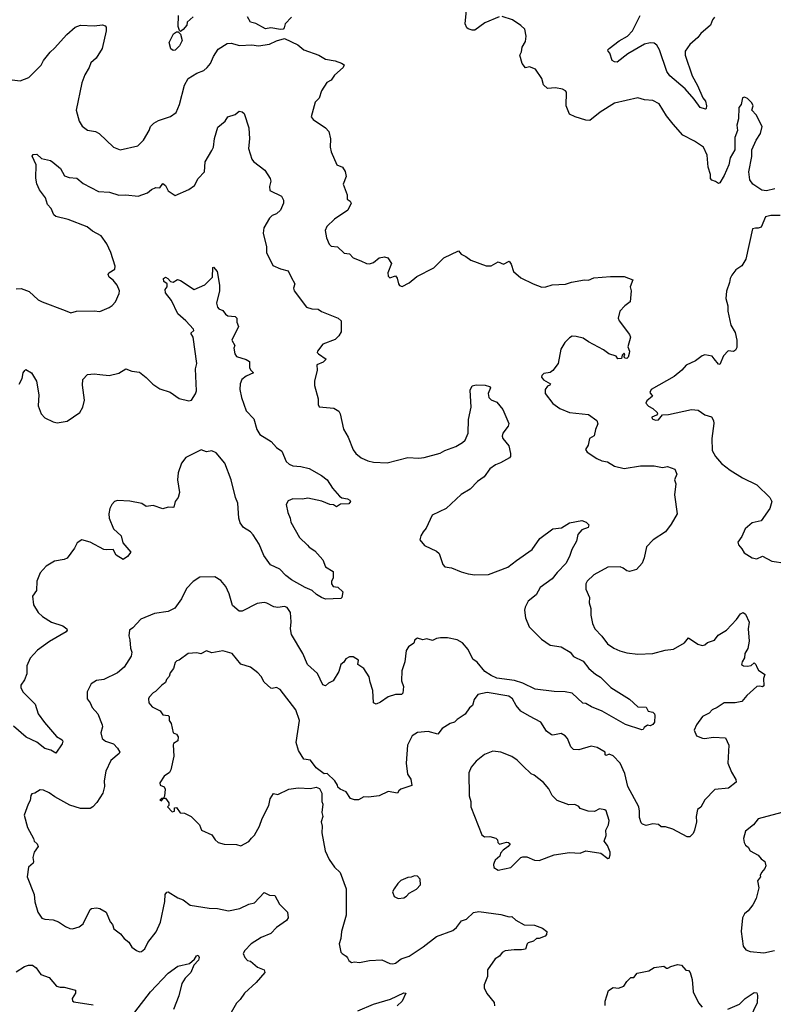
# Model space of a CAD drawing. Extents: x 2056909 to 2160450, y 827444 to 1016825.
# Tile 338 of 501: x 2085930 to 2091435, y 956373 to 963565. Entities that reach past the tile are written whole.
import ezdxf

# ---------------------------------------------------------------- set-up
doc = ezdxf.new("R2010")
doc.units = 0

msp = doc.modelspace()

# ---------------------------------------------------------------- linework, layer by layer
at = {"layer": '0CON10XD'}
for points in [[(2089432.7, 963587.3), (2089327.3, 963542.7), (2089255, 963488), (2089235, 963487.5), (2089205, 963498.8), (2089195.9, 963505.9), (2089184.2, 963534.2), (2089199.5, 963685)], [(2087197.5, 963585), (2087153, 963547), (2087150, 963525), (2087125, 963492.5), (2087105, 963480), (2087097, 963487), (2087088, 963515), (2087091.4, 963595)], [(2087915, 963582.5), (2087870, 963535), (2087862.5, 963505), (2087853.6, 963496.4), (2087835, 963493.3), (2087765, 963506.2), (2087725, 963497.5), (2087655, 963537.5), (2087617, 963547), (2087595, 963586.7)], [(2091264.1, 962395.9), (2091255.6, 962455), (2091276.9, 962565), (2091278.6, 962615), (2091309.2, 962685), (2091340, 962735), (2091353.3, 962785), (2091310.5, 962870.5), (2091277.5, 962905), (2091287.5, 962935), (2091278.3, 962958.3), (2091245, 962990), (2091225, 963000), (2091210, 962995), (2091200, 962945), (2091183.3, 962925), (2091179.5, 962840.5), (2091169.2, 962795), (2091173.8, 962755), (2091153.8, 962705), (2091152.9, 962615), (2091119.4, 962555), (2091110, 962505), (2091075, 962426.2), (2091045, 962372.5), (2091035, 962367.5), (2091013.6, 962383.6), (2090985, 962393.3), (2090976.7, 962405), (2090976, 962435), (2090958.7, 962488.7), (2090950.8, 962575), (2090925.5, 962635), (2090859.1, 962679.1), (2090772.6, 962722.6), (2090702.7, 962802.7), (2090653.3, 962863.3), (2090601.7, 962951.7), (2090555, 962976), (2090495, 962980.8), (2090445, 962994.3), (2090275, 962956), (2090171.1, 962888.9), (2090095, 962829.4), (2090065, 962830.6), (2089986.7, 962855), (2089946, 962875), (2089920.6, 962935), (2089923.3, 963035), (2089916.7, 963045), (2089895, 963058.8), (2089845, 963068), (2089785, 963063.3), (2089755, 963090), (2089743.8, 963135), (2089696.7, 963205), (2089655, 963220), (2089625, 963212.5), (2089600, 963245), (2089583.3, 963305), (2089595, 963330), (2089600, 963365), (2089623.9, 963406.1), (2089630, 963445), (2089620, 963495), (2089591.7, 963521.7), (2089528.8, 963565), (2089455, 963589.2)], [(2091005, 963583.3), (2090990, 963565), (2090975.6, 963524.4), (2090906, 963465), (2090882.5, 963435), (2090825, 963382.9), (2090791.5, 963335), (2090791.8, 963305), (2090841.1, 963155), (2090881.5, 963085), (2090920, 962995), (2090938.9, 962968.9), (2090946.9, 962936.9), (2090945, 962916.7), (2090938.6, 962911.4), (2090899.4, 962925), (2090855.7, 962985.7), (2090789.9, 963059.9), (2090677.8, 963155), (2090657.4, 963187.4), (2090604.4, 963345), (2090585, 963379.2), (2090565, 963394.3), (2090535, 963396.9), (2090495, 963387.1), (2090373, 963317), (2090295, 963255.6), (2090275, 963256.9), (2090258.3, 963268.3), (2090241.7, 963321.7), (2090227.5, 963335), (2090226.7, 963345), (2090236.2, 963355), (2090308.5, 963411.5), (2090369.2, 963445), (2090406.9, 963485), (2090461.2, 963595)], [(2085875.9, 963125.9), (2085935, 963119.2), (2085996.8, 963143.2), (2086087.7, 963232.3), (2086104, 963266), (2086152.3, 963327.7), (2086185, 963356.2), (2086275, 963458), (2086335, 963511.2), (2086375, 963526.2), (2086475, 963521.2), (2086535, 963526.7), (2086555, 963520), (2086561.7, 963511.7), (2086562.5, 963485), (2086533.3, 963355), (2086488.8, 963285), (2086449.1, 963250.9), (2086438, 963215), (2086407.3, 963162.7), (2086383.1, 963105), (2086341.9, 962905), (2086364, 962825), (2086387.3, 962787.3), (2086425, 962757.5), (2086485, 962747.5), (2086510, 962735), (2086615, 962633.3), (2086664.1, 962614.1), (2086793.3, 962645), (2086835, 962686.2), (2086875, 962756.2), (2086886.7, 962785), (2086909.8, 962810.2), (2086945, 962828.9), (2087033, 962857), (2087072.4, 962887.6), (2087096.7, 962945), (2087134.2, 963085.8), (2087161.2, 963135), (2087225, 963174), (2087275, 963194.3), (2087299.2, 963215), (2087324, 963245), (2087345, 963297.5), (2087379.5, 963350.5), (2087445, 963391.2), (2087475, 963394), (2087535, 963376.2), (2087625, 963381.2), (2087675, 963374), (2087755, 963386), (2087805, 963411.2), (2087865, 963426.7), (2087962.1, 963382.1), (2088005.4, 963345.4), (2088115, 963305.6), (2088165, 963275.7), (2088235, 963264.3), (2088281.7, 963248.3), (2088300, 963235), (2088293.8, 963215), (2088229.2, 963160.8), (2088205, 963123.8), (2088174.5, 963105.5), (2088134.2, 963045), (2088117.7, 962992.3), (2088088.3, 962961.7), (2088060, 962855), (2088073.3, 962835), (2088165, 962775.7), (2088188, 962748), (2088200.6, 962695), (2088198, 962635), (2088205, 962600), (2088247.5, 962505), (2088288.3, 962488.3), (2088307.5, 962457.5), (2088315, 962420), (2088292, 962365), (2088323.3, 962285), (2088322.5, 962255), (2088345, 962240), (2088351.2, 962225), (2088326.2, 962175), (2088230.7, 962109.3), (2088172.5, 962055), (2088161.4, 962025), (2088171.7, 961971.7), (2088190, 961925), (2088205, 961910), (2088252.5, 961905), (2088299.3, 961859.3), (2088340, 961855), (2088366.7, 961826.7), (2088422.5, 961805), (2088464.2, 961784.2), (2088485, 961782.5), (2088515, 961791.9), (2088555, 961825.7), (2088595, 961834), (2088620, 961825), (2088646, 961785), (2088618.8, 961715), (2088622.3, 961692.3), (2088635, 961680), (2088675, 961693.3), (2088687.3, 961677.3), (2088696.7, 961635), (2088705, 961624), (2088725, 961616.2), (2088775, 961644), (2088831.7, 961688.3), (2088955, 961753.8), (2089028.8, 961825), (2089135, 961877.5), (2089155, 961851.4), (2089190, 961835), (2089225, 961808.8), (2089337, 961767), (2089375, 961767.5), (2089425, 961796.7), (2089465, 961780), (2089505, 961802.5), (2089519.5, 961779.5), (2089536.7, 961725), (2089590, 961680), (2089681.2, 961635), (2089745, 961611.9), (2089774.3, 961614.3), (2089818.7, 961628.7), (2089916.2, 961633.8), (2089961.1, 961648.9), (2090055, 961663.8), (2090085, 961662.7), (2090125, 961680), (2090245, 961690), (2090345, 961690), (2090407.5, 961665), (2090389.2, 961615), (2090396.7, 961585), (2090390, 961505), (2090350, 961475), (2090313.8, 961435), (2090301.2, 961385), (2090308, 961365), (2090384, 961265), (2090392, 961245), (2090372.5, 961175), (2090383.3, 961145), (2090383, 961127), (2090375, 961100), (2090365, 961090), (2090351.7, 961091.7), (2090341.7, 961101.7), (2090350, 961115), (2090345, 961130), (2090330, 961115), (2090325, 961090), (2090298.3, 961088.3), (2090287, 961107), (2090233.6, 961123.6), (2090195, 961152.5), (2090085, 961211.4), (2090045, 961240), (2089995, 961251.9), (2089965, 961252.9), (2089945, 961242.5), (2089911.6, 961208.4), (2089881.7, 961158.3), (2089862.2, 961055), (2089825, 961002.2), (2089805, 960987.1), (2089759.2, 960980.8), (2089742.9, 960965), (2089740.6, 960955), (2089755, 960934.4), (2089806.2, 960905), (2089802.5, 960895), (2089785, 960887.5), (2089769.5, 960865), (2089768.9, 960835), (2089825, 960760.8), (2089875, 960725.6), (2089946.2, 960696.2), (2090085, 960680.8), (2090145, 960637.5), (2090153.6, 960613.6), (2090135, 960572.5), (2090125.8, 960525), (2090092.5, 960505), (2090081.7, 960458.3), (2090063.8, 960426.2), (2090076.1, 960406.1), (2090145, 960358.8), (2090183, 960343), (2090223.8, 960335), (2090274.2, 960304.2), (2090345, 960286), (2090465, 960306.4), (2090565, 960306.7), (2090625, 960294.4), (2090661.4, 960301.4), (2090715, 960282.5), (2090730, 960245), (2090713.8, 960205), (2090722.5, 960175), (2090711.8, 960095), (2090733.6, 959956.4), (2090689.7, 959880.3), (2090647.5, 959825), (2090557.5, 959765), (2090508.6, 959715), (2090491.4, 959635), (2090476, 959595), (2090435, 959550), (2090385, 959534), (2090365, 959539.2), (2090339.2, 959559.2), (2090315, 959567.9), (2090225, 959567.1), (2090125, 959510), (2090075.8, 959464.2), (2090066, 959445), (2090065.9, 959405.9), (2090091.2, 959345), (2090090, 959305), (2090102.5, 959265), (2090101.9, 959215), (2090114.3, 959154.3), (2090132, 959115), (2090182.5, 959062.5), (2090223.8, 959005), (2090270, 958975), (2090312.5, 958955), (2090365, 958940.8), (2090445, 958930), (2090555, 958935.7), (2090645, 958959.5), (2090705, 958966.5), (2090785, 959014), (2090815, 959050), (2090883, 959003), (2090915.8, 958994.2), (2090935, 958998.8), (2090954.3, 959015.7), (2091005, 959031.9), (2091031.5, 959068.5), (2091092.8, 959107.2), (2091166.4, 959183.6), (2091195, 959225.8), (2091215, 959234), (2091232.5, 959222.5), (2091258, 959165), (2091250, 959115), (2091258.8, 959025), (2091248.8, 958971.2), (2091226.2, 958935), (2091223.8, 958905), (2091206.2, 958875), (2091203.3, 958855), (2091215.9, 958845.9), (2091247, 958843), (2091272, 958848), (2091295, 958866.7), (2091306.1, 958856.1), (2091313.3, 958835), (2091327.5, 958815), (2091371.7, 958781.7), (2091363, 958753), (2091365, 958700), (2091355, 958692.5), (2091335, 958697.5), (2091315, 958693.3), (2091240.3, 958629.7), (2091205.9, 958584.1), (2091155, 958574), (2091075, 958574), (2091025, 958541.2), (2090987.5, 958525), (2090965, 958500), (2090916.7, 958475), (2090873.3, 958415), (2090857.5, 958375), (2090874.1, 958334.1), (2090917, 958317), (2090935, 958313.8), (2090995, 958323.3), (2091085, 958320), (2091110, 958265), (2091103.3, 958135), (2091129.6, 958069.6), (2091160, 958015), (2091163.8, 957996.2), (2091108.3, 957951.7), (2091007.5, 957942.5), (2090933.6, 957866.4), (2090905, 957813.3), (2090880, 957795), (2090872, 957745), (2090874.2, 957705), (2090860, 957645), (2090848.8, 957621.2), (2090824.1, 957595.9), (2090805, 957596), (2090701.7, 957651.7), (2090648.3, 957668.3), (2090615, 957670), (2090595, 957686.2), (2090555, 957691.2), (2090505, 957680), (2090478.3, 957688.3), (2090468.8, 957698.8), (2090456.8, 957736.8), (2090458.5, 957785), (2090452.2, 957815), (2090373.3, 957965), (2090350.1, 958060.1), (2090315, 958135.6), (2090265, 958186.9), (2090235, 958199.2), (2090215, 958190), (2090206.7, 958195), (2090206.7, 958215), (2090147.9, 958247.9), (2090105, 958258.5), (2090015, 958231.3), (2089975, 958234.7), (2089956.2, 958255), (2089931.1, 958315), (2089915, 958334.4), (2089885, 958350), (2089825, 958338), (2089815, 958341.2), (2089778.9, 958368.9), (2089736, 958435), (2089655, 958476.9), (2089590, 958515), (2089556.4, 958556.4), (2089528.6, 958605), (2089503.2, 958623.2), (2089345, 958649.6), (2089277.5, 958635), (2089249.3, 958600.7), (2089236.7, 958555), (2089215, 958537.5), (2089185, 958493.3), (2089125.9, 958454.1), (2089105, 958433.3), (2089075, 958423.3), (2089015, 958388), (2088985, 958347.1), (2088914.3, 958365.7), (2088835, 958358), (2088795.9, 958334.1), (2088762, 958265), (2088754, 958135), (2088763.3, 958055), (2088787.5, 958017.5), (2088795, 957972.5), (2088715, 957943.8), (2088698.8, 957931.2), (2088690, 957915), (2088622.7, 957927.3), (2088555, 957896.2), (2088477, 957887), (2088445, 957887.5), (2088405, 957867.5), (2088375, 957866.7), (2088346.7, 957876.7), (2088315.9, 957925.9), (2088270, 957945), (2088255, 957960), (2088252.5, 957975), (2088233.3, 958005), (2088175, 958060), (2088155, 958057.5), (2088095, 958100), (2088055, 958156.2), (2088005, 958162.5), (2087966.1, 958226.1), (2087950, 958285), (2087973.8, 958445), (2087946.2, 958525), (2087833.8, 958673.8), (2087805, 958686.7), (2087775, 958680), (2087765, 958683.3), (2087715, 958726.7), (2087695, 958766.7), (2087670, 958795), (2087615, 958835.8), (2087545, 958858.8), (2087482.5, 958935), (2087415, 958956.2), (2087335, 958941.2), (2087293.9, 958956.1), (2087253, 958933), (2087225, 958940), (2087160, 958935), (2087095, 958887.5), (2087077, 958883)], [(2087050.7, 963340.7), (2087035, 963352.5), (2087021.7, 963398.3), (2087055, 963462.5), (2087075, 963476.7), (2087087.5, 963477.5), (2087105, 963460), (2087116.4, 963413.6), (2087097.5, 963375), (2087065, 963343.3), (2087050.7, 963340.7)], [(2086050, 962505), (2086022.1, 962567.9), (2086029.1, 962580.9), (2086055, 962582.2), (2086090.2, 962550.2), (2086155, 962535.8), (2086173.3, 962525), (2086227.4, 962477.4), (2086256.7, 962425), (2086292.2, 962412.2), (2086346.6, 962406.6), (2086395, 962367.5), (2086505, 962310.6), (2086586.4, 962306.4), (2086655, 962284.4), (2086705, 962286.7), (2086795, 962275.8), (2086865, 962300.8), (2086893.8, 962325), (2086925, 962339.2), (2086955, 962338), (2086975, 962368.1), (2086996.5, 962355), (2087015, 962316), (2087065, 962280), (2087165, 962324), (2087206.2, 962355), (2087233.8, 962405), (2087281.2, 962455), (2087285, 962527.5), (2087335, 962608.8), (2087346.7, 962635), (2087353.2, 962696.8), (2087378.8, 962781.2), (2087430, 962825), (2087450, 962855), (2087505, 962873.3), (2087533.6, 962896.4), (2087555, 962892), (2087570.8, 962880.8), (2087603.8, 962775), (2087608, 962695), (2087602, 962625), (2087626.1, 962546.1), (2087638.3, 962528.3), (2087720, 962465), (2087758.8, 962405), (2087765.8, 962385), (2087754.1, 962345.9), (2087757, 962317), (2087842.5, 962275), (2087857.7, 962247.7), (2087857.5, 962225), (2087835.5, 962174.5), (2087805, 962146.2), (2087775, 962133.8), (2087755, 962116.2), (2087712.5, 962045), (2087708.8, 962005), (2087733.8, 961905), (2087732.5, 961865), (2087780.5, 961770.5), (2087835, 961745.8), (2087890.7, 961730.7), (2087914, 961685), (2087940, 961635), (2087931.2, 961605), (2087936.2, 961585), (2088024, 961465), (2088065, 961453.6), (2088110, 961450), (2088135, 961434.3), (2088257.5, 961385), (2088277.5, 961365), (2088278, 961285), (2088262, 961255), (2088235, 961229.2), (2088145.7, 961194.3), (2088106, 961145), (2088104, 961135), (2088113.8, 961125), (2088170, 961085), (2088147, 961063), (2088101.2, 961045), (2088103.3, 961005), (2088083.3, 960925), (2088083.6, 960893.6), (2088111.2, 960795), (2088110, 960755), (2088116.7, 960736.7), (2088225, 960728), (2088261.2, 960705), (2088270.8, 960685), (2088294.4, 960575), (2088330.6, 960515), (2088365, 960423.3), (2088385.8, 960395.8), (2088424.4, 960364.4), (2088472.5, 960342.5), (2088515, 960332.5), (2088615, 960327.1), (2088765, 960366.7), (2088845, 960362.7), (2088885, 960367.1), (2089000.9, 960399.1), (2089035, 960419.2), (2089115, 960447.5), (2089165, 960476), (2089184, 960495), (2089207.1, 960545), (2089208.2, 960645), (2089228.1, 960735), (2089220, 960860), (2089235, 960890), (2089265, 960897.5), (2089330, 960895), (2089362, 960885), (2089369.2, 960875), (2089352.5, 960835), (2089357.5, 960805), (2089375, 960787.5), (2089415, 960772.5), (2089458.3, 960718.3), (2089504, 960615), (2089498.8, 960595), (2089460, 960545), (2089453.6, 960523.6), (2089460, 960505), (2089503.1, 960453.1), (2089516, 960396), (2089516.2, 960375), (2089506.7, 960365), (2089442.4, 960327.6), (2089405.5, 960314.5), (2089365, 960284.4), (2089322.9, 960225), (2089275, 960191.9), (2089221.1, 960135), (2089155, 960096.9), (2089046.4, 959993.6), (2088944.2, 959945), (2088899.7, 959850.3), (2088876.2, 959825), (2088860, 959795), (2088852.5, 959765), (2088887.5, 959725), (2088975, 959683.3), (2088995, 959666.7), (2089022, 959585), (2089035, 959568.8), (2089085, 959561.4), (2089155, 959531.2), (2089205, 959518.2), (2089255, 959509.6), (2089355, 959512.5), (2089494.6, 959565.4), (2089559.2, 959615), (2089674.5, 959695.5), (2089728.8, 959775), (2089825, 959846.2), (2089886.8, 959853.2), (2089945, 959889.2), (2090035, 959907.5), (2090067.5, 959895), (2090086.7, 959875), (2090083, 959857), (2090035, 959840), (2090006.7, 959805), (2089997.5, 959755), (2089964.2, 959695), (2089949.7, 959650.3), (2089922, 959595), (2089855, 959528), (2089818.9, 959481.1), (2089732, 959418), (2089702.9, 959365), (2089645, 959317.5), (2089621.5, 959275), (2089618.3, 959251.7), (2089625.4, 959195.4), (2089651.1, 959131.1), (2089741.2, 959041.2), (2089805.3, 958995.3), (2089885, 958984.5), (2089951.2, 958945), (2089975, 958914.2), (2090045, 958878.6), (2090086.9, 958825), (2090134.8, 958784.8), (2090172.7, 958762.7), (2090247.7, 958687.7), (2090385, 958601.2), (2090445, 958546.7), (2090505, 958542.5), (2090520, 958515), (2090555, 958506), (2090566, 958495), (2090568.3, 958481.7), (2090566.2, 958435), (2090555, 958416.7), (2090535, 958406.2), (2090515, 958412.5), (2090492.5, 958395), (2090485, 958380), (2090475, 958377.5), (2090355, 958418), (2090185, 958514.3), (2090107.5, 958545), (2090065, 958570), (2090043.9, 958573.9), (2089965, 958646), (2089915, 958656.7), (2089835, 958658.9), (2089694.5, 958674.5), (2089605, 958718.8), (2089545, 958738.9), (2089415.6, 958755.6), (2089373.8, 958775), (2089328.6, 958805), (2089271.2, 958871.2), (2089240, 958895), (2089205.5, 958965.5), (2089165, 959014), (2089125, 959035.6), (2089055, 959048.8), (2089005, 959049.6), (2088975.4, 959044.6), (2088945, 959029.4), (2088905, 959041.9), (2088875, 959036.2), (2088835, 959048), (2088816.7, 959035), (2088808.3, 959011.7), (2088771.2, 958985), (2088753.4, 958956.6), (2088744.4, 958875), (2088720.9, 958809.1), (2088720, 958735), (2088734, 958695), (2088730, 958645), (2088720, 958635), (2088675, 958635.8), (2088621.9, 958618.1), (2088565, 958580), (2088535, 958565.8), (2088514.4, 958575), (2088510, 958665), (2088490, 958725), (2088483.8, 958765), (2088443.3, 958825), (2088400, 958855), (2088405, 958887.5), (2088365, 958910), (2088338.3, 958911.7), (2088312.7, 958897.3), (2088297.7, 958872.3), (2088275.9, 958854.1), (2088262, 958805), (2088220, 958735), (2088185, 958718.8), (2088165, 958700), (2088145, 958707.5), (2088105, 958788.8), (2088032.9, 958855), (2087998.9, 958935), (2087915.6, 959075), (2087907.3, 959115), (2087913.2, 959166.8), (2087909.2, 959235), (2087885, 959271.2), (2087865, 959278.8), (2087815, 959272.5), (2087787, 959277), (2087735, 959304.2), (2087715, 959306.9), (2087665, 959301.9), (2087555, 959245.7), (2087534.6, 959244.6), (2087485.8, 959285), (2087460.5, 959370.5), (2087436.2, 959425), (2087399.5, 959469.5), (2087355, 959496.2), (2087245, 959493.3), (2087198.3, 959461.7), (2087149.7, 959410.3), (2087112.5, 959335), (2087063.8, 959266.2), (2087015, 959242.7), (2086915, 959228.9), (2086815, 959186), (2086757.7, 959122.3), (2086732.5, 959105), (2086726.7, 959065), (2086735.9, 959035.9), (2086740, 958975), (2086750, 958945), (2086744.2, 958915), (2086694, 958835), (2086646, 958795), (2086545, 958746.7), (2086491.9, 958738.1), (2086453.3, 958715), (2086423.8, 958655), (2086424, 958605), (2086444.4, 958574.4), (2086460.2, 958540.2), (2086500.8, 958495), (2086532.9, 958415), (2086535, 958400), (2086522.5, 958355), (2086533.3, 958315), (2086557.5, 958295), (2086615.4, 958275.4), (2086644.2, 958245), (2086661.2, 958215), (2086656.7, 958205), (2086596, 958155), (2086558.6, 958075), (2086547.5, 958005), (2086549.4, 957965), (2086537.8, 957915), (2086495, 957847.5), (2086465.8, 957815), (2086445, 957804.4), (2086415, 957803.1), (2086375, 957803.3), (2086296.5, 957826.5), (2086187.7, 957887.7), (2086145, 957918.8), (2086105, 957936.2), (2086080.7, 957939.3), (2086040, 957915), (2086019.3, 957910.7), (2086010.7, 957899.3), (2086007.3, 957862.7), (2085991.2, 957835), (2085964.3, 957755), (2085987.5, 957665), (2086030.8, 957585), (2086035.8, 957565.8), (2086059.2, 957545), (2086065.7, 957525), (2086036, 957485), (2086026, 957445), (2086032, 957415), (2086028, 957405), (2085994, 957375), (2085984, 957305), (2086036.2, 957175), (2086041.7, 957121.7), (2086062.5, 957045), (2086091.7, 957001.7), (2086115, 956994), (2086175, 956990), (2086215, 956976.2), (2086265, 956941.2), (2086296.1, 956926.1), (2086315, 956923.8), (2086365, 956938), (2086395, 956961.2), (2086445, 957066.7), (2086455, 957073.3), (2086492, 957078), (2086515, 957073.3), (2086562.5, 957045), (2086591.2, 956975), (2086608.8, 956955), (2086617.5, 956925), (2086667.5, 956887.5), (2086694.3, 956854.3), (2086727.7, 956827.7), (2086750.5, 956790.5), (2086782.5, 956765), (2086805, 956756.7), (2086820.7, 956759.3), (2086845, 956777.5), (2086866.2, 956825), (2086926.9, 956903.1), (2086958, 956972), (2086990, 957125), (2086993.1, 957175), (2087005, 957191.2), (2087015, 957193.8), (2087085, 957150), (2087123.3, 957135), (2087175, 957098), (2087315, 957075.6), (2087375, 957071.9), (2087455, 957055.6), (2087537.8, 957072.2), (2087605, 957104.3), (2087645, 957114), (2087715, 957190), (2087755, 957170), (2087795, 957166.7), (2087827.5, 957105), (2087886.7, 957045), (2087892.5, 957005), (2087878, 956985), (2087807, 956933), (2087765, 956890), (2087695, 956861.4), (2087620, 956815), (2087574.2, 956765.8), (2087563.8, 956745), (2087574.2, 956714.2), (2087593.9, 956693.9), (2087617.3, 956687.3), (2087666.7, 956645), (2087715.5, 956625.5), (2087721.9, 956605), (2087658.7, 956531.3), (2087571.2, 956455), (2087541.7, 956408.3), (2087515, 956381.2), (2087466, 956295)], [(2085905, 961600), (2085941.7, 961601.7), (2085998.8, 961578.8), (2086065, 961520), (2086095, 961503.8), (2086262, 961442), (2086305, 961423.8), (2086345, 961435.8), (2086475, 961438.6), (2086515, 961433.3), (2086585, 961462), (2086605, 961478), (2086629.2, 961505), (2086657.5, 961565), (2086658.6, 961585), (2086641.2, 961625), (2086613.2, 961663.2), (2086585, 961685.7), (2086576.5, 961705), (2086582.2, 961715), (2086626, 961744), (2086628.2, 961765), (2086595.9, 961865), (2086567.8, 961927.8), (2086525, 961985.6), (2086461.3, 962021.3), (2086422.9, 962052.9), (2086285, 962105.4), (2086195, 962127.5), (2086180.9, 962140.9), (2086159.2, 962185), (2086133.8, 962215), (2086120, 962265), (2086075, 962323.3), (2086055.9, 962365.9), (2086047.7, 962407.7), (2086050, 962505)], [(2091445, 962329.5), (2091385, 962315.5), (2091350.7, 962320.7), (2091284.3, 962365), (2091264.1, 962395.9)], [(2091485, 962135.7), (2091416.1, 962133.9), (2091377.5, 962125), (2091345, 962050), (2091325, 962041.2), (2091305, 962043.3), (2091283.6, 962036.4), (2091233.8, 961815), (2091203.9, 961766.1), (2091161.7, 961738.3), (2091131.3, 961698.7), (2091119.2, 961675), (2091115.7, 961645), (2091093, 961583), (2091088.3, 961528.3), (2091101.4, 961475), (2091102.5, 961435), (2091123.8, 961335), (2091155, 961280), (2091168.8, 961225), (2091169.3, 961170.7), (2091159.3, 961150.7), (2091145, 961142.5), (2091105, 961147.5), (2091070.3, 961109.7), (2091045, 961046.7), (2091035, 961050), (2091001.7, 961088.3), (2090987, 961107), (2090935, 961118), (2090915, 961110), (2090866.4, 961073.6), (2090798.1, 961041.9), (2090765.7, 961004.3), (2090711.7, 960958.3), (2090542.5, 960865), (2090532.9, 960842.9), (2090552.5, 960815), (2090510, 960780), (2090504, 960765), (2090522.7, 960742.7), (2090555.6, 960725), (2090587.1, 960695), (2090588.8, 960685), (2090582.5, 960677.5), (2090547, 960663), (2090550.5, 960650.5), (2090575, 960638.8), (2090597.3, 960642.7), (2090625, 960680), (2090669.3, 960680.7), (2090837.7, 960717.7), (2090885, 960713.8), (2090935, 960680), (2090982.5, 960665), (2090997.5, 960637.5), (2091001.4, 960615), (2090985.6, 960505.6), (2090987.6, 960417.6), (2091012.5, 960375), (2091055, 960324.2), (2091118.8, 960275), (2091209.4, 960219.4), (2091315, 960167.1), (2091410, 960075), (2091423.8, 960045), (2091408.8, 959995), (2091345.7, 959905), (2091280.9, 959889.1), (2091230, 959845), (2091205, 959790), (2091175, 959750), (2091179.3, 959729.3), (2091205, 959700), (2091220.7, 959670.7), (2091280, 959635), (2091315, 959626.2), (2091355, 959645.6), (2091425, 959609.6), (2091523.3, 959595)], [(2085926.4, 960903.6), (2085948.8, 960945), (2085956.7, 960985), (2085967, 961003), (2085975, 961010), (2086016.2, 960985), (2086054.3, 960924.3), (2086070, 960825), (2086064.6, 960745), (2086088.5, 960685), (2086115, 960657.8), (2086175, 960626.9), (2086205, 960619.4), (2086277.9, 960632.1), (2086368.8, 960695), (2086391.2, 960735), (2086404, 960785), (2086390, 960895), (2086392.3, 960937.7), (2086426.1, 960973.9), (2086475, 960979.2), (2086515, 960974.2), (2086585, 960966.7), (2086655, 960983.3), (2086705, 961014), (2086748.8, 960998.8), (2086805, 960990), (2086855, 960952.5), (2086903, 960903), (2086955, 960869.4), (2087030, 960845), (2087095, 960799.2), (2087165, 960780.8), (2087186.2, 960785), (2087215, 960831.2), (2087221.4, 960855), (2087213.5, 961015), (2087225.4, 961055), (2087196.6, 961246.6), (2087180, 961275), (2087202.5, 961295), (2087200, 961305), (2087145, 961366.7), (2087085, 961416.2), (2087040, 961515), (2086995, 961570), (2086992.5, 961595), (2087007.5, 961615), (2087007.5, 961635), (2086983.9, 961653.9), (2086980, 961675), (2086995, 961683.8), (2087012.5, 961675), (2087033, 961653), (2087051.7, 961648.3), (2087083.3, 961666.7), (2087105, 961660), (2087205, 961593.3), (2087282.2, 961627.8), (2087337.5, 961685), (2087340, 961755), (2087345, 961757.5), (2087373.3, 961725), (2087390, 961625), (2087389.2, 961585), (2087367.5, 961495), (2087374, 961465), (2087385, 961453.3), (2087415, 961440), (2087434.1, 961414.1), (2087451.7, 961401.7), (2087505, 961396.2), (2087517.5, 961385), (2087516.7, 961355), (2087528.8, 961325), (2087480, 961225), (2087502.5, 961185), (2087493.3, 961165), (2087501.2, 961125), (2087515, 961103.8), (2087584.1, 961084.1), (2087609.3, 961069.3), (2087608.8, 961025), (2087616.4, 961006.4), (2087637.5, 960985), (2087585, 960960.8), (2087552.4, 960937.6), (2087541.5, 960905), (2087538.9, 960865), (2087551.4, 960805), (2087585, 960707.5), (2087639.7, 960649.7), (2087661.9, 960571.9), (2087685, 960536), (2087766.7, 960485), (2087805, 960440), (2087845, 960413.3), (2087877.9, 960337.9), (2087897.8, 960317.8), (2087925, 960305.8), (2087985, 960300.8), (2088045, 960287.5), (2088135.7, 960235.7), (2088175, 960203.3), (2088214.4, 960144.4), (2088266.7, 960085), (2088283.5, 960073.5), (2088325, 960064.4), (2088341.2, 960055), (2088346.2, 960045), (2088335, 960030), (2088273.1, 960026.9), (2088245, 960007.5), (2088221.7, 960021.7), (2088196.4, 960023.6), (2088137.1, 960047.1), (2088035, 960069.2), (2087995, 960061.8), (2087925, 960065.5), (2087890.3, 960049.7), (2087876.7, 960025), (2087888, 959965), (2087906, 959925), (2087911.2, 959895), (2087975, 959784), (2088033.3, 959726.7), (2088045, 959712), (2088086, 959685), (2088145, 959620), (2088165, 959567.5), (2088220, 959535), (2088220, 959485), (2088207.5, 959465), (2088207.5, 959445), (2088220, 959425), (2088255, 959420), (2088290, 959385), (2088282.5, 959345), (2088275, 959337.5), (2088165, 959333.3), (2088135, 959345.8), (2088097.4, 959367.4), (2088066.1, 959396.1), (2088015, 959416.5), (2087915, 959473.3), (2087874.4, 959505), (2087831.4, 959551.4), (2087763.1, 959583.1), (2087712.5, 959652.5), (2087678.8, 959735), (2087635, 959803.3), (2087615, 959824.5), (2087565, 959855.6), (2087540.7, 959890.8), (2087531.3, 959925), (2087524.5, 960034.5), (2087506.9, 960075), (2087475, 960203.3), (2087429.4, 960325), (2087365, 960402.5), (2087335, 960416.9), (2087295, 960409.2), (2087255, 960424), (2087142.7, 960367.3), (2087113.1, 960326.9), (2087087.5, 960255), (2087084.2, 960205), (2087097.3, 960112.7), (2087088.8, 960075), (2087066.2, 960045), (2087056, 960005), (2087048.8, 960001.2), (2087015, 960004.5), (2086975, 959993.3), (2086905, 960016.2), (2086855, 960008.8), (2086822, 960032), (2086735, 960048.2), (2086645, 960054.3), (2086623.2, 960046.8), (2086604, 960025), (2086589.2, 959995), (2086581.9, 959955), (2086584.4, 959925), (2086616.8, 959846.8), (2086670.8, 959795), (2086682.9, 959745), (2086742.5, 959675), (2086716.7, 959645), (2086685, 959623.3), (2086635, 959653.3), (2086612.5, 959695), (2086563.1, 959693.1), (2086545, 959695.8), (2086445, 959748.6), (2086385, 959766), (2086350, 959745), (2086330.6, 959705), (2086277.4, 959632.6), (2086255, 959622.2), (2086185, 959611.1), (2086125, 959574.2), (2086078.8, 959525), (2086056.7, 959465), (2086054, 959395), (2086023.3, 959355), (2086032.1, 959292.1), (2086065.8, 959235), (2086096, 959205), (2086162, 959165), (2086245, 959138.5), (2086274.3, 959115), (2086277.5, 959105), (2086270, 959095), (2086147.4, 959022.6), (2086060.2, 958959.8), (2086007.4, 958902.6), (2085981.9, 958845), (2085982.3, 958787.7), (2085965.6, 958744.4), (2085938, 958705), (2085940, 958685), (2085955, 958652), (2086043.1, 958565), (2086064.2, 958495), (2086110.6, 958430.6), (2086199.3, 958329.3), (2086241.2, 958305), (2086246, 958295), (2086241.2, 958275), (2086195, 958206.7), (2086159.1, 958229.1), (2086115, 958242.7), (2086055, 958288.5), (2085977.5, 958325), (2085885.3, 958405.3)], [(2087077, 958883), (2087065, 958870), (2087053.3, 958825), (2087028.8, 958795), (2087021.7, 958768.3), (2087003.3, 958745), (2086996.2, 958723.8), (2086967.5, 958705), (2086923, 958657), (2086905, 958647.5), (2086875, 958617.5), (2086871.2, 958605), (2086874.1, 958574.1), (2086897.5, 958545), (2086956.1, 958516.1), (2086975, 958487.5), (2087015, 958483.3), (2087023.3, 958475), (2087023.3, 958445), (2087036.7, 958425), (2087052.5, 958355), (2087076.2, 958346.2), (2087087.7, 958327.7), (2087085, 958297.5), (2087055, 958277.5), (2087051.7, 958268.3), (2087056.2, 958185), (2087033.3, 958085), (2087023.9, 958066.1), (2086985, 958040), (2086955, 957990), (2086957.5, 957975), (2086985, 957962.5), (2086993.8, 957945), (2086987.5, 957892.5), (2086980, 957880), (2086965, 957876.7), (2086954, 957864), (2086965, 957860), (2086980, 957880), (2086995, 957880), (2087020, 957845), (2087020, 957825), (2087010, 957815), (2087045, 957780), (2087060, 957785), (2087061.7, 957808.3), (2087075, 957810), (2087101.7, 957771.7), (2087135, 957770), (2087182.5, 957745), (2087242.5, 957685), (2087257.5, 957645), (2087335, 957610), (2087357.5, 957575), (2087380, 957555), (2087425, 957542.5), (2087515, 957540), (2087545, 957530), (2087605, 957562.5), (2087623.9, 957586.1), (2087645, 957607.5), (2087682, 957675), (2087700.9, 957729.1), (2087751.1, 957825), (2087760, 957875), (2087785, 957913.3), (2087815, 957906.2), (2087895, 957944.2), (2087965, 957954.2), (2088055, 957948.8), (2088095, 957960), (2088119.3, 957949.3), (2088137.5, 957915), (2088136.7, 957855), (2088143.3, 957835), (2088137.5, 957775), (2088143.3, 957745), (2088133.3, 957705), (2088138.8, 957675), (2088136.4, 957626.4), (2088162, 957495), (2088191.2, 957431.2), (2088230, 957375), (2088270, 957335), (2088315.9, 957215.9), (2088315.8, 957025), (2088281.2, 956905), (2088276.4, 956853.6), (2088263.8, 956815), (2088276.7, 956755), (2088285, 956743.3), (2088315.9, 956725.9), (2088325, 956712.5), (2088335, 956692.5), (2088355, 956677.5), (2088375, 956683.3), (2088411.7, 956678.3), (2088485, 956692), (2088575, 956698), (2088635, 956670.8), (2088655, 956667.5), (2088675, 956672.5), (2088715.5, 956704.5), (2088775, 956724.4), (2088877.2, 956792.8), (2088975, 956869.2), (2089095, 956912.9), (2089121.1, 956935), (2089156.6, 956983.4), (2089195, 956996), (2089245.8, 957044.2), (2089285, 957052), (2089445, 957030), (2089505, 957011.2), (2089525, 957013.3), (2089555, 956988.8), (2089615, 956954), (2089690.5, 956950.5), (2089748.3, 956928.3), (2089780, 956905), (2089777, 956883), (2089768, 956872), (2089725, 956854), (2089705, 956853.3), (2089682.5, 956835), (2089645, 956823.3), (2089636.7, 956815), (2089623.6, 956776.4), (2089595, 956770), (2089541.7, 956771.7), (2089477, 956763), (2089455, 956752.5), (2089434.2, 956725.8), (2089403.8, 956705), (2089346.7, 956625), (2089346.7, 956575), (2089323.9, 956516.1), (2089323.9, 956493.9), (2089341.2, 956451.2), (2089397, 956387), (2089397.7, 956362.3)], [(2089425, 957354), (2089518.3, 957371.7), (2089590, 957445), (2089605, 957450), (2089635, 957450), (2089690, 957425), (2089725, 957422.5), (2089835, 957466), (2089945, 957482.9), (2090025, 957477.5), (2090065.9, 957494.1), (2090175, 957476.2), (2090225, 957437.5), (2090235, 957440), (2090243.3, 957465), (2090243.3, 957485), (2090223.9, 957533.9), (2090200, 957565), (2090214.2, 957605), (2090210.6, 957645), (2090230, 957685), (2090235.7, 957715), (2090215, 957786.7), (2090205, 957793.8), (2090165, 957800), (2090128.3, 957781.7), (2090083.6, 957783.6), (2090023.8, 957803.8), (2090015, 957817.5), (2089985, 957832.5), (2089940.7, 957830.7), (2089855, 957862.5), (2089819.5, 957899.5), (2089795, 957947.5), (2089755, 957993.3), (2089687.6, 958047.6), (2089665, 958057.5), (2089605, 958116.2), (2089565, 958156.2), (2089524.2, 958184.2), (2089445, 958214), (2089385, 958222), (2089325, 958198.8), (2089265, 958148.8), (2089228.8, 958105), (2089211.2, 958065), (2089214.2, 957895.8), (2089225.7, 957855), (2089226.2, 957815), (2089305, 957610), (2089325, 957597.5), (2089365, 957600), (2089407, 957587), (2089420, 957575), (2089422.5, 957555), (2089433.6, 957543.6), (2089485, 957556.7), (2089500, 957555), (2089512.5, 957545), (2089497.5, 957525), (2089460.7, 957499.3), (2089443, 957477), (2089437.5, 957455), (2089402.5, 957425), (2089395, 957410), (2089390, 957395), (2089393, 957373), (2089425, 957354)], [(2091496.8, 957773.2), (2091325, 957728.8), (2091288.8, 957685), (2091232.7, 957637.3), (2091217.1, 957585), (2091221.9, 957555), (2091232, 957535), (2091250.6, 957520.6), (2091266.2, 957495), (2091323.4, 957463.4), (2091346.7, 957435), (2091373.3, 957415), (2091381.2, 957385), (2091373.3, 957365), (2091347.5, 957335), (2091337.5, 957315), (2091340, 957305), (2091320, 957275), (2091330, 957225), (2091308.8, 957145), (2091285, 957100), (2091250, 957055), (2091225, 957034), (2091210.6, 957005), (2091199.4, 956905), (2091215, 956796.7), (2091235, 956771.2), (2091265, 956760), (2091365, 956749.4), (2091443.7, 956766.3)], [(2088695, 957146.7), (2088735, 957151.2), (2088755, 957163.3), (2088773.9, 957186.1), (2088827.5, 957215), (2088857.5, 957245), (2088856.4, 957286.4), (2088835, 957310), (2088815, 957312.5), (2088789.3, 957300.7), (2088765, 957300), (2088715, 957277.5), (2088691.2, 957255), (2088665, 957216.7), (2088654, 957195), (2088665, 957160), (2088695, 957146.7)], [(2086772.5, 956315), (2086887, 956463), (2087015, 956600.8), (2087085, 956651.2), (2087170, 956670), (2087207, 956703), (2087222.8, 956727.2), (2087235, 956732), (2087241.9, 956715), (2087235.6, 956695), (2087201.7, 956658.3), (2087180.6, 956605), (2087140, 956565), (2087114.3, 956525), (2087092.5, 956435), (2087054.2, 956335)], [(2085905, 956610.6), (2085965, 956648.5), (2085995, 956658.9), (2086025, 956658.6), (2086050.2, 956640.2), (2086085, 956590.8), (2086145, 956569.2), (2086200, 956505), (2086225, 956497.5), (2086255, 956499.4), (2086337.5, 956477.5), (2086338, 956455), (2086314.2, 956415), (2086317.3, 956397.3), (2086325, 956390.8), (2086468.3, 956368.3)], [(2090207.5, 956365), (2090207.5, 956395), (2090231.2, 956475), (2090264.2, 956495.8), (2090305, 956490), (2090342.5, 956505), (2090365, 956540), (2090395, 956570), (2090415, 956570), (2090439.3, 956600.7), (2090525, 956616.7), (2090565, 956641.2), (2090635, 956652.5), (2090655, 956637.5), (2090665, 956637.5), (2090685, 956650), (2090735, 956663.3), (2090765, 956660), (2090795, 956622.5), (2090815, 956620), (2090827.5, 956605), (2090842.5, 956555), (2090850, 956465), (2090888.8, 956385), (2090915, 956353.3)], [(2088400, 956325), (2088515, 956373.1), (2088638.6, 956411.4), (2088735, 956456), (2088750, 956455), (2088724.3, 956395.7), (2088687.5, 956362.5)], [(2091101.7, 956338.3), (2091186.7, 956375), (2091228.8, 956415), (2091295, 956460), (2091315, 956456.7), (2091318.3, 956438.3), (2091315.7, 956384.3), (2091237.5, 956215)]]:
    msp.add_lwpolyline(points, dxfattribs=at)

doc.saveas('drawing.dxf')
